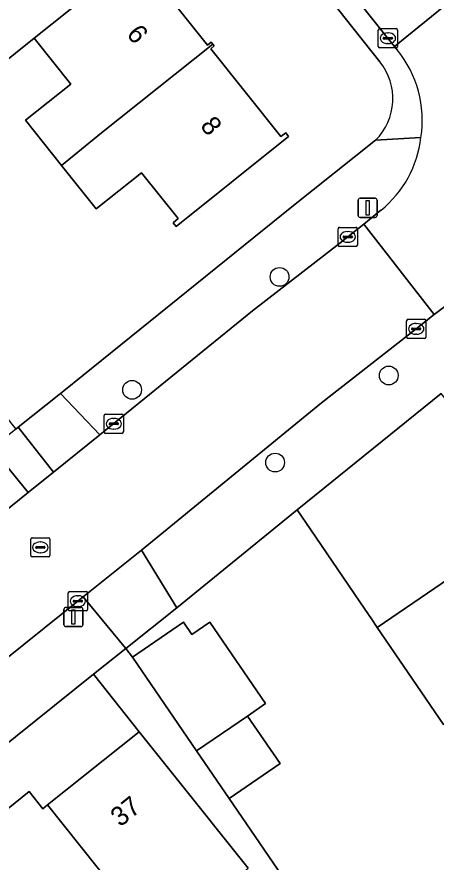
# Model space of a CAD drawing. Extents: x 157445 to 158888, y 383061 to 384688.
# Drawn here: x 158184.37 to 158206.2, y 383936.42 to 383980.42 of the extents above; entities that cross this region are included whole.
import ezdxf

# ---------------------------------------------------------------- set-up
doc = ezdxf.new("R2010")
doc.units = 0
for name, color, linetype in [('IMGEO_Boom', 7, 'Continuous'), ('IMGEO_Erf', 7, 'Continuous'), ('IMGEO_Kolk', 7, 'Continuous'), ('IMGEO_Lichtmast', 7, 'Continuous'), ('IMGEO_Muur', 7, 'Continuous'), ('IMGEO_Pand', 7, 'Continuous'), ('IMGEO_Pand_nummerreeks', 7, 'Continuous'), ('IMGEO_Rijbaan_lokaal_open', 7, 'Continuous'), ('IMGEO_Rioolput', 7, 'Continuous'), ('IMGEO_Voetpad_open', 7, 'Continuous')]:
    doc.layers.add(name, color=color, linetype=linetype)

msp = doc.modelspace()

# ---------------------------------------------------------------- linework, layer by layer
at = {"layer": 'IMGEO_Boom'}
for centre in [(158198.05, 383966.886), (158203.735, 383961.753), (158190.368, 383961.009), (158197.818, 383957.222)]:
    msp.add_circle(centre, 0.489, dxfattribs=at)
at = {"layer": 'IMGEO_Erf'}
for points in [[(158203.263, 383978.084), (158201.472, 383980.362), (158191.36, 383993.148)], [(158190.671, 383983.496), (158194.303, 383978.948), (158194.493, 383979.1), (158194.57, 383979.004), (158194.644, 383978.912), (158194.463, 383978.768), (158198.12, 383974.188), (158198.369, 383974.387), (158198.523, 383974.193), (158192.663, 383969.513), (158192.507, 383969.709), (158192.773, 383969.922)], [(158192.773, 383969.922), (158190.865, 383972.311), (158188.505, 383970.427), (158186.695, 383972.693), (158184.819, 383975.043), (158187.179, 383976.927), (158185.27, 383979.318), (158183.309, 383977.751), (158179.482, 383982.54)], [(158166.883, 383980.474), (158168.744, 383978.205), (158170.668, 383979.784), (158172.717, 383977.287), (158175.272, 383974.173), (158173.348, 383972.594), (158174.708, 383970.953), (158177.204, 383972.952), (158179.288, 383970.351), (158181.069, 383968.128), (158183.427, 383965.183), (158180.928, 383963.186), (158184.31, 383958.963), (158184.428, 383959.058), (158186.635, 383960.822), (158186.808, 383960.961), (158198.685, 383970.542), (158203.048, 383974)], [(158206.589, 383943.586), (158203.14, 383948.636), (158202.829, 383949.092), (158202.491, 383949.588), (158199.672, 383953.717), (158198.963, 383954.766), (158192.696, 383949.665), (158190.034, 383947.55), (158190.395, 383947.094), (158193.048, 383948.907), (158193.483, 383948.27), (158194.424, 383948.913), (158197.321, 383944.673), (158196.384, 383944.025), (158198.077, 383941.549), (158195.423, 383939.736), (158198.839, 383934.732)], [(158181.123, 383935.527), (158183.059, 383937.074), (158182.347, 383937.964), (158185.012, 383940.092), (158185.723, 383939.202), (158185.969, 383939.398), (158190.74, 383943.208), (158188.35, 383946.199), (158169.17, 383930.808)]]:
    msp.add_lwpolyline(points, dxfattribs=at)
msp.add_arc((158200.921, 383976.16), 3.031, 314.5633, 39.4096, dxfattribs=at)
at = {"layer": 'IMGEO_Kolk'}
for p, q in [((158203.266, 383979.81), (158204.118, 383979.81)), ((158203.191, 383978.884), (158203.191, 383979.736)), ((158203.679, 383979.59), (158203.704, 383979.59)), ((158204.192, 383979.736), (158204.192, 383978.884)), ((158203.45, 383979.304), (158203.45, 383979.316)), ((158203.888, 383979.267), (158203.49, 383979.267)), ((158203.493, 383979.353), (158203.891, 383979.353)), ((158203.702, 383979.03), (158203.677, 383979.03)), ((158203.934, 383979.316), (158203.934, 383979.304)), ((158204.118, 383978.81), (158203.266, 383978.81)), ((158201.1, 383968.541), (158201.1, 383969.393)), ((158201.175, 383969.467), (158202.027, 383969.467)), ((158201.588, 383969.247), (158201.613, 383969.247)), ((158202.101, 383969.393), (158202.101, 383968.541)), ((158201.359, 383968.961), (158201.359, 383968.973)), ((158201.797, 383968.924), (158201.399, 383968.924)), ((158201.402, 383969.01), (158201.8, 383969.01)), ((158201.843, 383968.973), (158201.843, 383968.961)), ((158202.027, 383968.467), (158201.175, 383968.467)), ((158201.611, 383968.687), (158201.586, 383968.687)), ((158204.666, 383963.756), (158204.666, 383964.608)), ((158204.741, 383964.682), (158205.593, 383964.682)), ((158205.154, 383964.462), (158205.179, 383964.462)), ((158205.667, 383964.608), (158205.667, 383963.756)), ((158204.925, 383964.176), (158204.925, 383964.188)), ((158205.363, 383964.139), (158204.965, 383964.139)), ((158204.968, 383964.225), (158205.366, 383964.225)), ((158205.409, 383964.188), (158205.409, 383964.176)), ((158205.593, 383963.682), (158204.741, 383963.682)), ((158205.177, 383963.902), (158205.152, 383963.902)), ((158188.915, 383958.814), (158188.915, 383959.666)), ((158188.99, 383959.74), (158189.842, 383959.74)), ((158189.916, 383959.666), (158189.916, 383958.814)), ((158189.174, 383959.234), (158189.174, 383959.246)), ((158189.612, 383959.197), (158189.214, 383959.197)), ((158189.217, 383959.283), (158189.615, 383959.283)), ((158189.403, 383959.52), (158189.428, 383959.52)), ((158189.658, 383959.246), (158189.658, 383959.234)), ((158189.842, 383958.74), (158188.99, 383958.74)), ((158189.426, 383958.96), (158189.401, 383958.96)), ((158187.043, 383949.58), (158187.043, 383950.432)), ((158187.118, 383950.506), (158187.97, 383950.506)), ((158188.044, 383950.432), (158188.044, 383949.58)), ((158187.302, 383950), (158187.302, 383950.012)), ((158187.74, 383949.963), (158187.342, 383949.963)), ((158187.345, 383950.049), (158187.743, 383950.049)), ((158187.531, 383950.286), (158187.556, 383950.286)), ((158187.786, 383950.012), (158187.786, 383950)), ((158187.97, 383949.506), (158187.118, 383949.506)), ((158187.554, 383949.726), (158187.529, 383949.726))]:
    msp.add_line(p, q, dxfattribs=at)
for points in [[(158203.266, 383979.81), (158204.118, 383979.81)], [(158203.191, 383978.884), (158203.191, 383979.736)], [(158204.192, 383979.736), (158204.192, 383978.884)], [(158204.118, 383978.81), (158203.266, 383978.81)], [(158201.1, 383968.541), (158201.1, 383969.393)], [(158201.175, 383969.467), (158202.027, 383969.467)], [(158202.101, 383969.393), (158202.101, 383968.541)], [(158202.027, 383968.467), (158201.175, 383968.467)], [(158204.666, 383963.756), (158204.666, 383964.608)], [(158204.741, 383964.682), (158205.593, 383964.682)], [(158205.667, 383964.608), (158205.667, 383963.756)], [(158205.593, 383963.682), (158204.741, 383963.682)], [(158188.915, 383958.814), (158188.915, 383959.666)], [(158188.99, 383959.74), (158189.842, 383959.74)], [(158189.916, 383959.666), (158189.916, 383958.814)], [(158189.842, 383958.74), (158188.99, 383958.74)], [(158187.043, 383949.58), (158187.043, 383950.432)], [(158187.118, 383950.506), (158187.97, 383950.506)], [(158188.044, 383950.432), (158188.044, 383949.58)], [(158187.97, 383949.506), (158187.118, 383949.506)]]:
    msp.add_lwpolyline(points, dxfattribs=at)
for centre, radius, start, end in [((158203.268, 383979.734), 0.0765, 91.552, 178.448), ((158203.268, 383979.734), 0.0765, 91.552, 178.448), ((158204.116, 383979.734), 0.0765, 1.552, 88.448), ((158204.116, 383979.734), 0.0765, 1.552, 88.448), ((158203.49, 383979.313), 0.0403, 85.8775, 175.7526), ((158203.487, 383979.303), 0.0366, 178.938, 274.7102), ((158203.891, 383979.31), 0.043, 264.8664, 352.4533), ((158203.895, 383979.315), 0.0386, 1.7309, 96.639), ((158203.268, 383978.886), 0.0765, 181.552, 268.448), ((158203.268, 383978.886), 0.0765, 181.552, 268.448), ((158204.116, 383978.886), 0.0765, 271.552, 358.448), ((158204.116, 383978.886), 0.0765, 271.552, 358.448), ((158201.177, 383969.391), 0.0765, 91.552, 178.448), ((158201.177, 383969.391), 0.0765, 91.552, 178.448), ((158202.025, 383969.391), 0.0765, 1.552, 88.448), ((158202.025, 383969.391), 0.0765, 1.552, 88.448), ((158201.399, 383968.97), 0.0403, 85.8775, 175.7526), ((158201.396, 383968.96), 0.0366, 178.938, 274.7102), ((158201.8, 383968.967), 0.043, 264.8664, 352.4533), ((158201.804, 383968.972), 0.0386, 1.7309, 96.639), ((158201.177, 383968.543), 0.0765, 181.552, 268.448), ((158201.177, 383968.543), 0.0765, 181.552, 268.448), ((158202.025, 383968.543), 0.0765, 271.552, 358.448), ((158202.025, 383968.543), 0.0765, 271.552, 358.448), ((158204.743, 383964.606), 0.0765, 91.552, 178.448), ((158204.743, 383964.606), 0.0765, 91.552, 178.448), ((158205.591, 383964.606), 0.0765, 1.552, 88.448), ((158205.591, 383964.606), 0.0765, 1.552, 88.448), ((158204.965, 383964.185), 0.0403, 85.8775, 175.7526), ((158204.962, 383964.175), 0.0366, 178.938, 274.7102), ((158205.366, 383964.182), 0.043, 264.8664, 352.4533), ((158205.37, 383964.187), 0.0386, 1.7309, 96.639), ((158204.743, 383963.758), 0.0765, 181.552, 268.448), ((158204.743, 383963.758), 0.0765, 181.552, 268.448), ((158205.591, 383963.758), 0.0765, 271.552, 358.448), ((158205.591, 383963.758), 0.0765, 271.552, 358.448), ((158188.992, 383959.664), 0.0765, 91.552, 178.448), ((158188.992, 383959.664), 0.0765, 91.552, 178.448), ((158189.84, 383959.664), 0.0765, 1.552, 88.448), ((158189.84, 383959.664), 0.0765, 1.552, 88.448), ((158189.214, 383959.243), 0.0403, 85.8775, 175.7526), ((158189.211, 383959.233), 0.0366, 178.938, 274.7102), ((158189.615, 383959.24), 0.043, 264.8664, 352.4533), ((158189.619, 383959.245), 0.0386, 1.7309, 96.639), ((158188.992, 383958.816), 0.0765, 181.552, 268.448), ((158188.992, 383958.816), 0.0765, 181.552, 268.448), ((158189.84, 383958.816), 0.0765, 271.552, 358.448), ((158189.84, 383958.816), 0.0765, 271.552, 358.448), ((158187.12, 383950.43), 0.0765, 91.552, 178.448), ((158187.12, 383950.43), 0.0765, 91.552, 178.448), ((158187.968, 383950.43), 0.0765, 1.552, 88.448), ((158187.968, 383950.43), 0.0765, 1.552, 88.448), ((158187.342, 383950.009), 0.0403, 85.8775, 175.7526), ((158187.339, 383949.999), 0.0366, 178.938, 274.7102), ((158187.743, 383950.006), 0.043, 264.8664, 352.4533), ((158187.747, 383950.011), 0.0386, 1.7309, 96.639), ((158187.12, 383949.582), 0.0765, 181.552, 268.448), ((158187.12, 383949.582), 0.0765, 181.552, 268.448), ((158187.968, 383949.582), 0.0765, 271.552, 358.448), ((158187.968, 383949.582), 0.0765, 271.552, 358.448)]:
    msp.add_arc(centre, radius, start, end, dxfattribs=at)
for centre, major_axis, ratio, start_param, end_param in [((158203.678, 383979.31), (-0.387, 0.002), 0.722429, 4.712389, 7.853982), ((158203.703, 383979.31), (-0.39, 0.002), 0.717154, 1.570796, 4.712389), ((158201.587, 383968.967), (-0.387, 0.002), 0.722429, 4.712389, 7.853982), ((158201.612, 383968.967), (-0.39, 0.002), 0.717154, 1.570796, 4.712389), ((158205.153, 383964.182), (-0.387, 0.002), 0.722429, 4.712389, 7.853982), ((158205.178, 383964.182), (-0.39, 0.002), 0.717154, 1.570796, 4.712389), ((158189.402, 383959.24), (-0.387, 0.002), 0.722429, 4.712389, 7.853982), ((158189.427, 383959.24), (-0.39, 0.002), 0.717154, 1.570796, 4.712389), ((158187.53, 383950.006), (-0.387, 0.002), 0.722429, 4.712389, 7.853982), ((158187.555, 383950.006), (-0.39, 0.002), 0.717154, 1.570796, 4.712389)]:
    msp.add_ellipse(centre, major_axis=major_axis, ratio=ratio, start_param=start_param, end_param=end_param, dxfattribs=at)
at = {"layer": 'IMGEO_Lichtmast'}
for p, q in [((158202.141, 383970.081), (158202.141, 383970.881)), ((158202.141, 383970.881), (158202.141, 383970.081)), ((158202.241, 383970.981), (158203.031, 383970.981)), ((158203.031, 383970.981), (158202.241, 383970.981)), ((158203.131, 383970.881), (158203.131, 383970.081)), ((158203.131, 383970.081), (158203.131, 383970.881)), ((158203.031, 383969.981), (158202.241, 383969.981)), ((158202.241, 383969.981), (158203.031, 383969.981)), ((158186.815, 383948.78), (158186.815, 383949.58)), ((158186.815, 383949.58), (158186.815, 383948.78)), ((158186.915, 383949.68), (158187.705, 383949.68)), ((158187.705, 383949.68), (158186.915, 383949.68)), ((158187.805, 383949.58), (158187.805, 383948.78)), ((158187.805, 383948.78), (158187.805, 383949.58)), ((158187.705, 383948.68), (158186.915, 383948.68)), ((158186.915, 383948.68), (158187.705, 383948.68))]:
    msp.add_line(p, q, dxfattribs=at)
for points in [[(158202.561, 383970.856), (158202.711, 383970.856), (158202.711, 383970.106), (158202.561, 383970.106), (158202.561, 383970.856)], [(158187.235, 383949.555), (158187.385, 383949.555), (158187.385, 383948.805), (158187.235, 383948.805), (158187.235, 383949.555)]]:
    msp.add_lwpolyline(points, dxfattribs=at)
for centre, start, end in [((158202.241, 383970.881), 90, 180), ((158202.241, 383970.881), 90, 180), ((158203.031, 383970.881), 0, 90), ((158203.031, 383970.881), 360, 90), ((158202.241, 383970.081), 180, 270), ((158202.241, 383970.081), 180, 270), ((158203.031, 383970.081), 270, 0), ((158203.031, 383970.081), 270, 0), ((158186.915, 383949.58), 90, 180), ((158186.915, 383949.58), 90, 180), ((158187.705, 383949.58), 0, 90), ((158187.705, 383949.58), 360, 90), ((158186.915, 383948.78), 180, 270), ((158186.915, 383948.78), 180, 270), ((158187.705, 383948.78), 270, 0), ((158187.705, 383948.78), 270, 0)]:
    msp.add_arc(centre, 0.1, start, end, dxfattribs=at)
at = {"layer": 'IMGEO_Muur'}
for points in [[(158186.808, 383960.961), (158198.685, 383970.542)], [(158198.963, 383954.766), (158192.696, 383949.665)]]:
    msp.add_lwpolyline(points, dxfattribs=at)
at = {"layer": 'IMGEO_Pand'}
for points in [[(158190.806, 383983.748), (158190.749, 383983.82), (158190.528, 383983.644), (158186.904, 383988.182), (158187.142, 383988.372), (158187.05, 383988.488), (158179.482, 383982.54), (158183.309, 383977.751), (158185.27, 383979.318)], [(158186.695, 383972.693), (158188.774, 383974.38), (158194.57, 383979.004), (158194.493, 383979.1), (158194.303, 383978.948), (158190.671, 383983.496), (158190.876, 383983.66), (158190.806, 383983.748), (158185.27, 383979.318), (158187.179, 383976.927), (158184.819, 383975.043)], [(158186.695, 383972.693), (158188.505, 383970.427), (158190.865, 383972.311), (158192.773, 383969.922), (158192.507, 383969.709), (158192.663, 383969.513), (158198.523, 383974.193), (158198.369, 383974.387), (158198.12, 383974.188), (158194.463, 383978.768), (158194.644, 383978.912), (158194.57, 383979.004), (158188.774, 383974.38)], [(158212.084, 383954.74), (158208.617, 383959.821), (158207.747, 383959.227), (158206.464, 383960.817), (158198.963, 383954.766), (158199.672, 383953.717), (158202.491, 383949.588), (158202.829, 383949.092), (158203.14, 383948.636)], [(158209.783, 383945.766), (158215.532, 383949.688), (158212.084, 383954.74), (158203.14, 383948.636), (158206.589, 383943.586)], [(158194.424, 383948.913), (158193.483, 383948.27), (158193.048, 383948.907), (158190.395, 383947.094), (158193.73, 383942.214), (158196.384, 383944.025), (158197.321, 383944.673)], [(158193.73, 383942.214), (158195.423, 383939.736), (158198.077, 383941.549), (158196.384, 383944.025)], [(158185.969, 383939.398), (158190.325, 383933.945), (158191.643, 383932.296), (158196.414, 383936.107), (158195.096, 383937.755), (158193.861, 383939.302), (158190.74, 383943.208)], [(158185.969, 383939.398), (158185.723, 383939.202), (158185.012, 383940.092), (158182.347, 383937.964), (158183.059, 383937.074), (158181.123, 383935.527), (158185.478, 383930.075), (158187.111, 383928.03), (158189.475, 383929.918), (158191.958, 383931.901), (158191.643, 383932.296), (158190.325, 383933.945)]]:
    msp.add_lwpolyline(points, close=True, dxfattribs=at)
at = {"layer": 'IMGEO_Rijbaan_lokaal_open'}
for points in [[(158174.906, 384015.418), (158175.676, 384014.439), (158188.616, 383998.114), (158189.781, 383996.75), (158192.203, 383993.822), (158199.789, 383984.229), (158203.731, 383979.269), (158204.04, 383978.882), (158207.883, 383982.027), (158206.832, 383983.339), (158204.898, 383985.76), (158201.914, 383989.554), (158192.686, 384001.026)], [(158208.029, 383981.824), (158207.883, 383982.027), (158204.04, 383978.882), (158204.178, 383978.709)], [(158203.332, 383970.353), (158202.438, 383969.639), (158206.103, 383964.921), (158207.703, 383966.132)], [(158171.199, 383936.902), (158187.816, 383950.228), (158190.861, 383952.669), (158200.232, 383960.337), (158205.167, 383964.182), (158206.103, 383964.921), (158202.438, 383969.639), (158201.181, 383968.635), (158196.647, 383965.118), (158188.692, 383958.658), (158186.268, 383956.714), (158184.95, 383955.657), (158182.31, 383953.54), (158178.644, 383950.6), (158165.086, 383939.625)]]:
    msp.add_lwpolyline(points, dxfattribs=at)
for centre, radius, start, end in [((158199.647, 383975.035), 5.833, 351.2235, 39.0359), ((158199.673, 383974.827), 5.78, 309.2824, 353.226)]:
    msp.add_arc(centre, radius, start, end, dxfattribs=at)
at = {"layer": 'IMGEO_Rioolput'}
for p, q in [((158185.088, 383952.381), (158185.088, 383953.233)), ((158185.163, 383953.307), (158186.015, 383953.307)), ((158185.576, 383953.087), (158185.601, 383953.087)), ((158186.089, 383953.233), (158186.089, 383952.381)), ((158185.347, 383952.801), (158185.347, 383952.813)), ((158185.785, 383952.764), (158185.387, 383952.764)), ((158185.39, 383952.85), (158185.788, 383952.85)), ((158185.599, 383952.527), (158185.574, 383952.527)), ((158185.831, 383952.813), (158185.831, 383952.801)), ((158186.015, 383952.307), (158185.163, 383952.307))]:
    msp.add_line(p, q, dxfattribs=at)
for points in [[(158185.088, 383952.381), (158185.088, 383953.233)], [(158185.163, 383953.307), (158186.015, 383953.307)], [(158186.089, 383953.233), (158186.089, 383952.381)], [(158186.015, 383952.307), (158185.163, 383952.307)]]:
    msp.add_lwpolyline(points, dxfattribs=at)
for centre, radius, start, end in [((158185.165, 383953.231), 0.0765, 91.552, 178.448), ((158185.165, 383953.231), 0.0765, 91.552, 178.448), ((158186.013, 383953.231), 0.0765, 1.552, 88.448), ((158186.013, 383953.231), 0.0765, 1.552, 88.448), ((158185.387, 383952.81), 0.0403, 85.8775, 175.7526), ((158185.384, 383952.8), 0.0366, 178.938, 274.7102), ((158185.788, 383952.807), 0.043, 264.8664, 352.4533), ((158185.792, 383952.812), 0.0386, 1.7309, 96.639), ((158185.165, 383952.383), 0.0765, 181.552, 268.448), ((158185.165, 383952.383), 0.0765, 181.552, 268.448), ((158186.013, 383952.383), 0.0765, 271.552, 358.448), ((158186.013, 383952.383), 0.0765, 271.552, 358.448)]:
    msp.add_arc(centre, radius, start, end, dxfattribs=at)
for centre, major_axis, ratio, start_param, end_param in [((158185.575, 383952.807), (-0.387, 0.002), 0.722429, 4.712389, 7.853982), ((158185.6, 383952.807), (-0.39, 0.002), 0.717154, 1.570796, 4.712389)]:
    msp.add_ellipse(centre, major_axis=major_axis, ratio=ratio, start_param=start_param, end_param=end_param, dxfattribs=at)
at = {"layer": 'IMGEO_Voetpad_open'}
for points in [[(158192.203, 383993.822), (158191.36, 383993.148), (158201.472, 383980.362), (158203.263, 383978.084)], [(158204.178, 383978.709), (158204.04, 383978.882), (158203.731, 383979.269), (158199.789, 383984.229), (158192.203, 383993.822)], [(158205.412, 383974.145), (158203.048, 383974), (158198.685, 383970.542), (158186.808, 383960.961), (158186.635, 383960.822), (158188.692, 383958.658), (158196.647, 383965.118), (158201.181, 383968.635)], [(158203.048, 383974), (158205.412, 383974.145)], [(158201.181, 383968.635), (158202.438, 383969.639), (158203.332, 383970.353)], [(158207.703, 383966.132), (158206.103, 383964.921), (158205.167, 383964.182), (158200.232, 383960.337), (158190.861, 383952.669), (158192.696, 383949.665), (158198.963, 383954.766), (158206.464, 383960.817)], [(158198.839, 383934.732), (158195.423, 383939.736), (158193.73, 383942.214), (158190.395, 383947.094), (158190.034, 383947.55), (158188.35, 383946.199), (158190.74, 383943.208), (158193.861, 383939.302), (158195.096, 383937.755), (158196.414, 383936.107)]]:
    msp.add_lwpolyline(points, dxfattribs=at)
for points in [[(158186.268, 383956.714), (158188.692, 383958.658), (158186.635, 383960.822), (158184.428, 383959.058)], [(158184.428, 383959.058), (158184.31, 383958.963), (158183.064, 383957.966), (158184.95, 383955.657), (158186.268, 383956.714)], [(158180.68, 383956.061), (158182.31, 383953.54), (158184.95, 383955.657), (158183.064, 383957.966)], [(158190.034, 383947.55), (158192.696, 383949.665), (158190.861, 383952.669), (158187.816, 383950.228)], [(158188.35, 383946.199), (158190.034, 383947.55), (158187.816, 383950.228), (158171.199, 383936.902), (158162.527, 383930.304), (158163.193, 383929.429), (158158.898, 383926.161), (158160.19, 383924.14), (158162.936, 383926.11), (158163.471, 383926.494), (158166.172, 383928.431), (158169.046, 383930.698), (158169.17, 383930.808)]]:
    msp.add_lwpolyline(points, close=True, dxfattribs=at)
for centre, radius, start, end in [((158199.647, 383975.035), 5.833, 351.2235, 39.0359), ((158200.921, 383976.16), 3.031, 314.5633, 39.4096), ((158199.673, 383974.827), 5.78, 309.2824, 353.226)]:
    msp.add_arc(centre, radius, start, end, dxfattribs=at)

# ---------------------------------------------------------------- texts
at = {"layer": 'IMGEO_Pand_nummerreeks'}
for s, rotation, p in [('6', 308.7938, (158190.038, 383979.514)), ('8', 308.7938, (158193.878, 383974.737)), ('37', 38.6116, (158189.751, 383938.219))]:
    msp.add_text(s, height=1, rotation=rotation, dxfattribs=at).set_placement(p)

doc.saveas('drawing.dxf')
